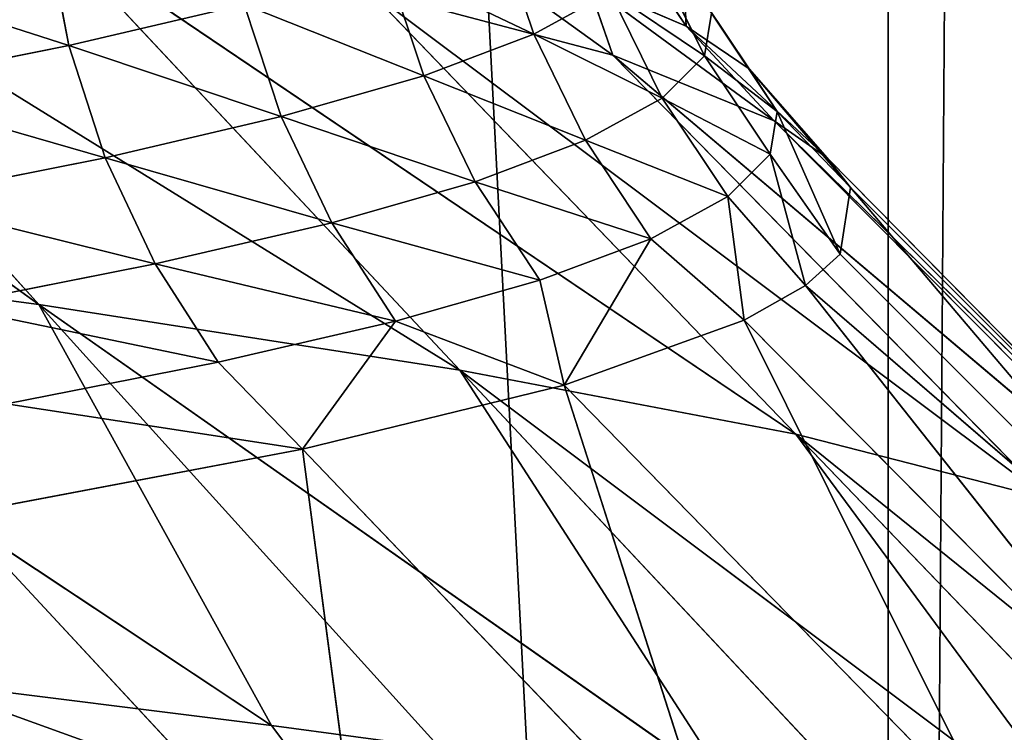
# Model space of a CAD drawing. Extents: x 1 to 183, y 3 to 451.
# Tile 398 of 457: x 115.14 to 117.25, y 347.12 to 348.65. Entities that reach past the tile are written whole.
import ezdxf

# ---------------------------------------------------------------- set-up
doc = ezdxf.new("R2010")
doc.units = 0
doc.header["$LTSCALE"] = 2.54
doc.layers.get('0').update_dxf_attribs({"color": 13, "linetype": 'CONTINUOUS'})

# ---------------------------------------------------------------- blocks, each defined once
blk = doc.blocks.new('DOZOWNIK_DO_MYD_A_FRIEGO_S')
at = {"color": 0}
for p, q in [((117.0008, 332.2193, 122.9736), (114.2278, 385.5593, 125.1272)), ((117.0008, 332.2193, 122.9736), (114.2278, 385.5593, 125.1272)), ((114.2278, 385.5593, 56.2288), (117.0008, 332.2193, 58.3824)), ((114.2278, 385.5593, 56.2288), (117.0008, 332.2193, 58.3824)), ((117.3913, 385.5593, 122.6394), (117.0008, 332.2193, 122.9736)), ((117.3913, 385.5593, 122.6394), (117.0008, 332.2193, 122.9736)), ((117.0008, 385.5593, 122.9736), (117.0008, 332.2193, 122.9736)), ((117.0008, 385.5593, 122.9736), (117.0008, 332.2193, 122.9736)), ((117.0008, 332.2193, 58.3824), (117.3913, 385.5593, 58.7166)), ((117.0008, 385.5593, 58.3824), (117.0008, 332.2193, 58.3824)), ((117.0008, 385.5593, 58.3824), (117.0008, 332.2193, 58.3824)), ((117.0008, 332.2193, 58.3824), (117.3913, 385.5593, 58.7166)), ((115.1837, 348.0392, 78.6421), (113.7571, 349.0688, 77.9132)), ((115.1837, 348.0392, 78.6421), (113.7571, 349.0688, 77.9132)), ((114.3254, 348.9884, 79.0474), (115.1837, 348.0392, 78.6421)), ((114.3254, 348.9884, 79.0474), (115.1837, 348.0392, 78.6421)), ((114.3254, 348.9884, 79.0474), (116.0845, 347.8987, 80.7716)), ((114.3254, 348.9884, 79.0474), (116.0845, 347.8987, 80.7716)), ((116.8028, 347.7614, 82.9508), (115.1958, 348.848, 81.1052)), ((116.0845, 347.8987, 80.7716), (115.1958, 348.848, 81.1052)), ((116.8028, 347.7614, 82.9508), (115.1958, 348.848, 81.1052)), ((116.0845, 347.8987, 80.7716), (115.1958, 348.848, 81.1052)), ((115.2477, 348.593, 98.549), (115.2005, 348.8413, 98.5344)), ((115.2477, 348.593, 98.549), (115.2005, 348.8413, 98.5344)), ((116.2425, 348.6174, 94.4835), (116.162, 348.8572, 94.472)), ((116.2425, 348.6174, 94.4835), (116.162, 348.8572, 94.472)), ((116.5682, 348.6345, 87.4071), (116.4286, 348.8449, 87.4241)), ((116.5682, 348.6345, 87.4071), (116.4286, 348.8449, 87.4241)), ((116.0776, 348.814, 84.6097), (116.4112, 348.5728, 85.3697)), ((116.0776, 348.814, 84.6097), (116.4112, 348.5728, 85.3697)), ((116.6073, 348.5713, 91.6784), (116.4954, 348.7984, 91.6742)), ((116.6073, 348.5713, 91.6784), (116.4954, 348.7984, 91.6742)), ((116.0072, 348.5286, 95.8663), (115.9274, 348.7683, 95.8505)), ((116.0072, 348.5286, 95.8663), (115.9274, 348.7683, 95.8505)), ((116.7032, 348.5434, 88.8277), (116.5629, 348.7539, 88.8374)), ((116.7032, 348.5434, 88.8277), (116.5629, 348.7539, 88.8374)), ((116.5682, 348.6345, 87.4071), (116.3591, 348.7248, 85.9992)), ((116.3591, 348.7248, 85.9992), (116.4112, 348.5728, 85.3697)), ((116.3591, 348.7248, 85.9992), (116.4112, 348.5728, 85.3697)), ((116.3591, 348.7248, 85.9992), (116.7566, 348.4319, 87.5793)), ((116.3591, 348.7248, 85.9992), (116.7566, 348.4319, 87.5793)), ((116.5682, 348.6345, 87.4071), (116.3591, 348.7248, 85.9992)), ((116.8028, 347.7614, 82.9508), (115.89, 348.7107, 83.2111)), ((115.89, 348.7107, 83.2111), (117.3422, 347.6235, 85.1847)), ((116.8028, 347.7614, 82.9508), (115.89, 348.7107, 83.2111)), ((115.89, 348.7107, 83.2111), (117.3422, 347.6235, 85.1847)), ((115.89, 348.7107, 83.2111), (116.4112, 348.5728, 85.3697)), ((115.89, 348.7107, 83.2111), (116.4112, 348.5728, 85.3697)), ((116.2425, 348.6174, 94.4835), (116.4057, 348.7075, 93.0843)), ((116.2425, 348.6174, 94.4835), (116.4057, 348.7075, 93.0843)), ((116.5173, 348.4804, 93.0944), (116.4057, 348.7075, 93.0843)), ((116.5173, 348.4804, 93.0944), (116.4057, 348.7075, 93.0843)), ((115.2477, 348.593, 98.549), (115.623, 348.6809, 97.2074)), ((115.2477, 348.593, 98.549), (115.623, 348.6809, 97.2074)), ((115.7019, 348.4412, 97.2273), (115.623, 348.6809, 97.2074)), ((115.7019, 348.4412, 97.2273), (115.623, 348.6809, 97.2074)), ((116.6073, 348.5713, 91.6784), (116.6226, 348.6626, 90.2574)), ((116.6073, 348.5713, 91.6784), (116.6226, 348.6626, 90.2574)), ((116.7632, 348.4521, 90.2552), (116.6226, 348.6626, 90.2574)), ((116.7632, 348.4521, 90.2552), (116.6226, 348.6626, 90.2574)), ((116.7032, 348.5434, 88.8277), (116.5682, 348.6345, 87.4071)), ((116.5682, 348.6345, 87.4071), (116.7566, 348.4319, 87.5793)), ((116.5682, 348.6345, 87.4071), (116.7566, 348.4319, 87.5793)), ((116.5682, 348.6345, 87.4071), (116.8698, 348.3531, 88.8163)), ((116.5682, 348.6345, 87.4071), (116.8698, 348.3531, 88.8163)), ((116.7032, 348.5434, 88.8277), (116.5682, 348.6345, 87.4071)), ((116.0072, 348.5286, 95.8663), (116.2425, 348.6174, 94.4835)), ((116.0072, 348.5286, 95.8663), (116.2425, 348.6174, 94.4835)), ((116.3534, 348.3904, 94.4994), (116.2425, 348.6174, 94.4835)), ((116.3534, 348.3904, 94.4994), (116.2425, 348.6174, 94.4835)), ((114.8005, 348.5038, 99.876), (115.2477, 348.593, 98.549)), ((114.8005, 348.5038, 99.876), (115.2477, 348.593, 98.549)), ((115.3255, 348.3533, 98.5729), (115.2477, 348.593, 98.549)), ((115.3255, 348.3533, 98.5729), (115.2477, 348.593, 98.549)), ((117.6997, 347.4826, 87.4713), (116.4112, 348.5728, 85.3697)), ((116.4112, 348.5728, 85.3697), (116.7566, 348.4319, 87.5793)), ((117.3422, 347.6235, 85.1847), (116.4112, 348.5728, 85.3697)), ((117.6997, 347.4826, 87.4713), (116.4112, 348.5728, 85.3697)), ((117.3422, 347.6235, 85.1847), (116.4112, 348.5728, 85.3697)), ((116.4112, 348.5728, 85.3697), (116.7566, 348.4319, 87.5793)), ((116.5173, 348.4804, 93.0944), (116.6073, 348.5713, 91.6784)), ((116.5173, 348.4804, 93.0944), (116.6073, 348.5713, 91.6784)), ((116.7479, 348.3608, 91.6836), (116.6073, 348.5713, 91.6784)), ((116.7479, 348.3608, 91.6836), (116.6073, 348.5713, 91.6784)), ((115.7019, 348.4412, 97.2273), (116.0072, 348.5286, 95.8663)), ((115.7019, 348.4412, 97.2273), (116.0072, 348.5286, 95.8663)), ((116.1171, 348.3015, 95.8879), (116.0072, 348.5286, 95.8663)), ((116.1171, 348.3015, 95.8879), (116.0072, 348.5286, 95.8663)), ((116.7632, 348.4521, 90.2552), (116.7032, 348.5434, 88.8277)), ((116.7032, 348.5434, 88.8277), (116.8698, 348.3531, 88.8163)), ((116.7032, 348.5434, 88.8277), (116.8698, 348.3531, 88.8163)), ((116.7032, 348.5434, 88.8277), (116.9199, 348.2894, 89.8182)), ((116.7032, 348.5434, 88.8277), (116.9199, 348.2894, 89.8182)), ((116.7632, 348.4521, 90.2552), (116.7032, 348.5434, 88.8277)), ((116.3534, 348.3904, 94.4994), (116.5173, 348.4804, 93.0944)), ((116.3534, 348.3904, 94.4994), (116.5173, 348.4804, 93.0944)), ((116.6573, 348.2699, 93.107), (116.5173, 348.4804, 93.0944)), ((116.6573, 348.2699, 93.107), (116.5173, 348.4804, 93.0944)), ((115.3255, 348.3533, 98.5729), (115.7019, 348.4412, 97.2273)), ((115.3255, 348.3533, 98.5729), (115.7019, 348.4412, 97.2273)), ((115.8105, 348.2141, 97.2547), (115.7019, 348.4412, 97.2273)), ((115.8105, 348.2141, 97.2547), (115.7019, 348.4412, 97.2273)), ((116.7479, 348.3608, 91.6836), (116.7632, 348.4521, 90.2552)), ((116.7479, 348.3608, 91.6836), (116.7632, 348.4521, 90.2552)), ((116.7632, 348.4521, 90.2552), (116.9199, 348.2894, 89.8182)), ((116.7632, 348.4521, 90.2552), (116.9199, 348.2894, 89.8182)), ((116.7632, 348.4521, 90.2552), (116.8982, 348.1467, 92.0638)), ((116.7632, 348.4521, 90.2552), (116.8982, 348.1467, 92.0638)), ((117.8687, 347.3401, 89.7883), (116.7566, 348.4319, 87.5793)), ((116.7566, 348.4319, 87.5793), (116.8698, 348.3531, 88.8163)), ((117.8687, 347.3401, 89.7883), (116.7566, 348.4319, 87.5793)), ((117.6997, 347.4826, 87.4713), (116.7566, 348.4319, 87.5793)), ((117.6997, 347.4826, 87.4713), (116.7566, 348.4319, 87.5793)), ((116.7566, 348.4319, 87.5793), (116.8698, 348.3531, 88.8163)), ((116.1171, 348.3015, 95.8879), (116.3534, 348.3904, 94.4994)), ((116.1171, 348.3015, 95.8879), (116.3534, 348.3904, 94.4994)), ((116.4926, 348.1799, 94.5194), (116.3534, 348.3904, 94.4994)), ((116.4926, 348.1799, 94.5194), (116.3534, 348.3904, 94.4994)), ((116.6573, 348.2699, 93.107), (116.7479, 348.3608, 91.6836)), ((116.6573, 348.2699, 93.107), (116.7479, 348.3608, 91.6836)), ((116.7479, 348.3608, 91.6836), (116.8982, 348.1467, 92.0638)), ((116.7479, 348.3608, 91.6836), (116.8982, 348.1467, 92.0638)), ((116.7479, 348.3608, 91.6836), (116.8236, 348.0796, 93.122)), ((116.7479, 348.3608, 91.6836), (116.8236, 348.0796, 93.122)), ((115.3255, 348.3533, 98.5729), (114.8769, 348.264, 99.904)), ((115.3255, 348.3533, 98.5729), (114.8769, 348.264, 99.904)), ((115.3255, 348.3533, 98.5729), (115.4325, 348.1262, 98.6059)), ((115.3255, 348.3533, 98.5729), (115.4325, 348.1262, 98.6059)), ((116.8698, 348.3531, 88.8163), (117.8687, 347.3401, 89.7883)), ((116.8698, 348.3531, 88.8163), (117.8687, 347.3401, 89.7883)), ((116.8698, 348.3531, 88.8163), (116.9199, 348.2894, 89.8182)), ((116.8698, 348.3531, 88.8163), (116.9199, 348.2894, 89.8182)), ((115.8105, 348.2141, 97.2547), (116.1171, 348.3015, 95.8879)), ((115.8105, 348.2141, 97.2547), (116.1171, 348.3015, 95.8879)), ((116.2551, 348.091, 95.9152), (116.1171, 348.3015, 95.8879)), ((116.2551, 348.091, 95.9152), (116.1171, 348.3015, 95.8879)), ((116.9199, 348.2894, 89.8182), (116.8982, 348.1467, 92.0638)), ((116.9199, 348.2894, 89.8182), (116.8982, 348.1467, 92.0638)), ((117.8462, 347.1975, 92.1121), (116.9199, 348.2894, 89.8182)), ((117.8687, 347.3401, 89.7883), (116.9199, 348.2894, 89.8182)), ((117.8462, 347.1975, 92.1121), (116.9199, 348.2894, 89.8182)), ((117.8687, 347.3401, 89.7883), (116.9199, 348.2894, 89.8182)), ((116.4926, 348.1799, 94.5194), (116.6573, 348.2699, 93.107)), ((116.4926, 348.1799, 94.5194), (116.6573, 348.2699, 93.107)), ((116.6573, 348.2699, 93.107), (116.8236, 348.0796, 93.122)), ((116.6573, 348.2699, 93.107), (116.8236, 348.0796, 93.122)), ((116.6573, 348.2699, 93.107), (116.6925, 348.0053, 94.2932)), ((116.6573, 348.2699, 93.107), (116.6925, 348.0053, 94.2932)), ((115.8105, 348.2141, 97.2547), (115.4325, 348.1262, 98.6059)), ((115.8105, 348.2141, 97.2547), (115.4325, 348.1262, 98.6059)), ((115.8105, 348.2141, 97.2547), (115.9469, 348.0036, 97.289)), ((115.8105, 348.2141, 97.2547), (115.9469, 348.0036, 97.289)), ((115.6811, 347.1385, 77.4995), (114.1065, 348.1815, 76.5849)), ((114.1065, 348.1815, 76.5849), (115.1837, 348.0392, 78.6421)), ((114.1065, 348.1815, 76.5849), (115.1837, 348.0392, 78.6421)), ((115.6811, 347.1385, 77.4995), (114.1065, 348.1815, 76.5849)), ((116.2551, 348.091, 95.9152), (116.4926, 348.1799, 94.5194)), ((116.2551, 348.091, 95.9152), (116.4926, 348.1799, 94.5194)), ((116.4926, 348.1799, 94.5194), (116.3074, 347.8667, 96.4841)), ((116.4926, 348.1799, 94.5194), (116.3074, 347.8667, 96.4841)), ((116.4926, 348.1799, 94.5194), (116.6925, 348.0053, 94.2932)), ((116.4926, 348.1799, 94.5194), (116.6925, 348.0053, 94.2932)), ((116.8982, 348.1467, 92.0638), (116.8236, 348.0796, 93.122)), ((116.8982, 348.1467, 92.0638), (116.8236, 348.0796, 93.122)), ((116.8982, 348.1467, 92.0638), (117.8462, 347.1975, 92.1121)), ((116.8982, 348.1467, 92.0638), (117.8462, 347.1975, 92.1121)), ((114.9821, 348.037, 99.9426), (115.4325, 348.1262, 98.6059)), ((114.9821, 348.037, 99.9426), (115.4325, 348.1262, 98.6059)), ((115.5669, 347.9157, 98.6473), (115.4325, 348.1262, 98.6059)), ((115.5669, 347.9157, 98.6473), (115.4325, 348.1262, 98.6059)), ((116.2551, 348.091, 95.9152), (115.9469, 348.0036, 97.289)), ((116.2551, 348.091, 95.9152), (115.9469, 348.0036, 97.289)), ((116.2551, 348.091, 95.9152), (116.3074, 347.8667, 96.4841)), ((116.2551, 348.091, 95.9152), (116.3074, 347.8667, 96.4841)), ((116.8236, 348.0796, 93.122), (116.6925, 348.0053, 94.2932)), ((116.8236, 348.0796, 93.122), (116.6925, 348.0053, 94.2932)), ((116.8236, 348.0796, 93.122), (117.8462, 347.1975, 92.1121)), ((116.8236, 348.0796, 93.122), (117.8462, 347.1975, 92.1121)), ((116.8236, 348.0796, 93.122), (117.6333, 347.0561, 94.4192)), ((116.8236, 348.0796, 93.122), (117.6333, 347.0561, 94.4192)), ((116.0845, 347.8987, 80.7716), (115.1837, 348.0392, 78.6421)), ((116.0421, 347.09, 78.2368), (115.1837, 348.0392, 78.6421)), ((115.1837, 348.0392, 78.6421), (116.6652, 346.9989, 79.6525)), ((115.1837, 348.0392, 78.6421), (116.6652, 346.9989, 79.6525)), ((116.0845, 347.8987, 80.7716), (115.1837, 348.0392, 78.6421)), ((115.6811, 347.1385, 77.4995), (115.1837, 348.0392, 78.6421)), ((116.0421, 347.09, 78.2368), (115.1837, 348.0392, 78.6421)), ((115.6811, 347.1385, 77.4995), (115.1837, 348.0392, 78.6421)), ((115.5669, 347.9157, 98.6473), (115.9469, 348.0036, 97.289)), ((115.5669, 347.9157, 98.6473), (115.9469, 348.0036, 97.289)), ((115.9469, 348.0036, 97.289), (115.7477, 347.7299, 98.627)), ((115.9469, 348.0036, 97.289), (115.7477, 347.7299, 98.627)), ((116.3074, 347.8667, 96.4841), (115.9469, 348.0036, 97.289)), ((116.3074, 347.8667, 96.4841), (115.9469, 348.0036, 97.289)), ((116.6925, 348.0053, 94.2932), (116.3074, 347.8667, 96.4841)), ((116.6925, 348.0053, 94.2932), (116.3074, 347.8667, 96.4841)), ((117.2348, 346.9175, 96.6865), (116.6925, 348.0053, 94.2932)), ((117.6333, 347.0561, 94.4192), (116.6925, 348.0053, 94.2932)), ((117.2348, 346.9175, 96.6865), (116.6925, 348.0053, 94.2932)), ((117.6333, 347.0561, 94.4192), (116.6925, 348.0053, 94.2932)), ((115.5669, 347.9157, 98.6473), (115.1141, 347.8264, 99.9909)), ((115.5669, 347.9157, 98.6473), (115.1141, 347.8264, 99.9909)), ((115.5669, 347.9157, 98.6473), (115.7477, 347.7299, 98.627)), ((115.5669, 347.9157, 98.6473), (115.7477, 347.7299, 98.627)), ((117.4667, 346.8619, 81.8638), (116.0845, 347.8987, 80.7716)), ((116.0845, 347.8987, 80.7716), (116.8028, 347.7614, 82.9508)), ((116.0845, 347.8987, 80.7716), (116.8028, 347.7614, 82.9508)), ((116.0845, 347.8987, 80.7716), (116.6652, 346.9989, 79.6525)), ((116.0845, 347.8987, 80.7716), (116.6652, 346.9989, 79.6525)), ((116.0845, 347.8987, 80.7716), (116.9731, 346.9495, 80.4379)), ((116.0845, 347.8987, 80.7716), (116.9731, 346.9495, 80.4379)), ((117.4667, 346.8619, 81.8638), (116.0845, 347.8987, 80.7716)), ((116.3074, 347.8667, 96.4841), (115.7477, 347.7299, 98.627)), ((116.3074, 347.8667, 96.4841), (115.7477, 347.7299, 98.627)), ((117.2348, 346.9175, 96.6865), (116.3074, 347.8667, 96.4841)), ((116.3074, 347.8667, 96.4841), (116.6556, 346.7807, 98.9041)), ((117.2348, 346.9175, 96.6865), (116.3074, 347.8667, 96.4841)), ((116.3074, 347.8667, 96.4841), (116.6556, 346.7807, 98.9041)), ((115.7477, 347.7299, 98.627), (115.1141, 347.8264, 99.9909)), ((115.7477, 347.7299, 98.627), (115.1141, 347.8264, 99.9909)), ((117.3422, 347.6235, 85.1847), (116.8028, 347.7614, 82.9508)), ((117.7157, 346.8122, 82.6906), (116.8028, 347.7614, 82.9508)), ((116.8028, 347.7614, 82.9508), (118.085, 346.7266, 84.1229)), ((116.8028, 347.7614, 82.9508), (118.085, 346.7266, 84.1229)), ((117.3422, 347.6235, 85.1847), (116.8028, 347.7614, 82.9508)), ((117.4667, 346.8619, 81.8638), (116.8028, 347.7614, 82.9508)), ((117.7157, 346.8122, 82.6906), (116.8028, 347.7614, 82.9508)), ((117.4667, 346.8619, 81.8638), (116.8028, 347.7614, 82.9508)), ((115.7477, 347.7299, 98.627), (115.0096, 347.59, 100.7327)), ((115.7477, 347.7299, 98.627), (115.0096, 347.59, 100.7327)), ((115.8918, 346.6407, 101.0831), (115.7477, 347.7299, 98.627)), ((116.6556, 346.7807, 98.9041), (115.7477, 347.7299, 98.627)), ((115.8918, 346.6407, 101.0831), (115.7477, 347.7299, 98.627)), ((116.6556, 346.7807, 98.9041), (115.7477, 347.7299, 98.627)), ((115.8918, 346.6407, 101.0831), (115.0096, 347.59, 100.7327)), ((115.8918, 346.6407, 101.0831), (115.0096, 347.59, 100.7327)), ((114.9285, 347.2323, 76.1103), (115.6811, 347.1385, 77.4995)), ((115.866, 346.8936, 77.4058), (114.9285, 347.2323, 76.1103)), ((115.866, 346.8936, 77.4058), (114.9285, 347.2323, 76.1103)), ((114.9285, 347.2323, 76.1103), (115.6811, 347.1385, 77.4995)), ((115.6811, 347.1385, 77.4995), (115.866, 346.8936, 77.4058)), ((115.6811, 347.1385, 77.4995), (115.866, 346.8936, 77.4058)), ((115.6811, 347.1385, 77.4995), (116.0421, 347.09, 78.2368)), ((115.6811, 347.1385, 77.4995), (116.0421, 347.09, 78.2368))]:
    blk.add_line(p, q, dxfattribs=at)
mesh = blk.add_polyface(dxfattribs=at)
corners = [(117.0008, 332.2193, 122.9736), (114.2278, 385.5593, 125.1272), (112.4526, 332.2193, 126.3248)]
mesh.append_faces([[corners[k] for k in face] for face in [(0, 1, 2)]], dxfattribs={"color": 0})
mesh = blk.add_polyface(dxfattribs=at)
corners = [(117.0008, 332.2193, 58.3824), (112.4526, 332.2193, 55.0312), (114.2278, 385.5593, 56.2288)]
mesh.append_faces([[corners[k] for k in face] for face in [(0, 1, 2)]], dxfattribs={"color": 0})
mesh = blk.add_polyface(dxfattribs=at)
corners = [(117.0008, 385.5593, 122.9736), (114.2278, 385.5593, 125.1272), (117.0008, 332.2193, 122.9736)]
mesh.append_faces([[corners[k] for k in face] for face in [(0, 1, 2)]], dxfattribs={"color": 0})
mesh = blk.add_polyface(dxfattribs=at)
corners = [(117.0008, 332.2193, 58.3824), (114.2278, 385.5593, 56.2288), (117.0008, 385.5593, 58.3824)]
mesh.append_faces([[corners[k] for k in face] for face in [(0, 1, 2)]], dxfattribs={"color": 0})
mesh = blk.add_polyface(dxfattribs=at)
corners = [(121.0618, 332.2193, 119.0462), (117.3913, 385.5593, 122.6394), (117.0008, 332.2193, 122.9736)]
mesh.append_faces([[corners[k] for k in face] for face in [(0, 1, 2)]], dxfattribs={"color": 0})
mesh = blk.add_polyface(dxfattribs=at)
corners = [(117.3913, 385.5593, 122.6394), (117.0008, 385.5593, 122.9736), (117.0008, 332.2193, 122.9736)]
mesh.append_faces([[corners[k] for k in face] for face in [(0, 1, 2)]], dxfattribs={"color": 0})
mesh = blk.add_polyface(dxfattribs=at)
corners = [(121.0618, 332.2193, 62.3098), (117.0008, 332.2193, 58.3824), (120.304, 385.5593, 61.4939)]
mesh.append_faces([[corners[k] for k in face] for face in [(0, 1, 2)]], dxfattribs={"color": 0})
mesh = blk.add_polyface(dxfattribs=at)
corners = [(120.304, 385.5593, 61.4939), (117.0008, 332.2193, 58.3824), (117.3913, 385.5593, 58.7166)]
mesh.append_faces([[corners[k] for k in face] for face in [(0, 1, 2)]], dxfattribs={"color": 0})
mesh = blk.add_polyface(dxfattribs=at)
corners = [(117.3913, 385.5593, 58.7166), (117.0008, 332.2193, 58.3824), (117.0008, 385.5593, 58.3824)]
mesh.append_faces([[corners[k] for k in face] for face in [(0, 1, 2)]], dxfattribs={"color": 0})
mesh = blk.add_polyface(dxfattribs=at)
corners = [(114.3254, 348.9884, 79.0474), (115.1837, 348.0392, 78.6421), (113.7571, 349.0688, 77.9132)]
mesh.append_faces([[corners[k] for k in face] for face in [(0, 1, 2)]], dxfattribs={"color": 0})
mesh = blk.add_polyface(dxfattribs=at)
corners = [(115.1837, 348.0392, 78.6421), (114.1065, 348.1815, 76.5849), (113.7571, 349.0688, 77.9132)]
mesh.append_faces([[corners[k] for k in face] for face in [(0, 1, 2)]], dxfattribs={"color": 0})
mesh = blk.add_polyface(dxfattribs=at)
corners = [(116.0845, 347.8987, 80.7716), (115.1837, 348.0392, 78.6421), (114.3254, 348.9884, 79.0474)]
mesh.append_faces([[corners[k] for k in face] for face in [(0, 1, 2)]], dxfattribs={"color": 0})
mesh = blk.add_polyface(dxfattribs=at)
corners = [(115.1958, 348.848, 81.1052), (116.0845, 347.8987, 80.7716), (114.3254, 348.9884, 79.0474)]
mesh.append_faces([[corners[k] for k in face] for face in [(0, 1, 2)]], dxfattribs={"color": 0})
mesh = blk.add_polyface(dxfattribs=at)
corners = [(116.4057, 348.7075, 93.0843), (116.162, 348.8572, 94.472), (116.2425, 348.6174, 94.4835), (116.3247, 348.9472, 93.077)]
mesh.append_faces([[corners[k] for k in face] for face in [(0, 1, 2), (1, 0, 3)]], dxfattribs={"vtx0": -1, "color": 0})
mesh = blk.add_polyface(dxfattribs=at)
corners = [(115.623, 348.6809, 97.2074), (115.2005, 348.8413, 98.5344), (115.2477, 348.593, 98.549), (115.5751, 348.9292, 97.1954)]
mesh.append_faces([[corners[k] for k in face] for face in [(0, 1, 2), (1, 0, 3)]], dxfattribs={"vtx0": -1, "color": 0})
mesh = blk.add_polyface(dxfattribs=at)
corners = [(116.3591, 348.7248, 85.9992), (116.4286, 348.8449, 87.4241), (116.5682, 348.6345, 87.4071), (116.2206, 348.9353, 86.0235)]
mesh.append_faces([[corners[k] for k in face] for face in [(0, 1, 2), (1, 0, 3)]], dxfattribs={"vtx0": -1, "color": 0})
mesh = blk.add_polyface(dxfattribs=at)
corners = [(116.6226, 348.6626, 90.2574), (116.4954, 348.7984, 91.6742), (116.6073, 348.5713, 91.6784), (116.5106, 348.8897, 90.2592)]
mesh.append_faces([[corners[k] for k in face] for face in [(0, 1, 2), (1, 0, 3)]], dxfattribs={"vtx0": -1, "color": 0})
mesh = blk.add_polyface(dxfattribs=at)
corners = [(115.2477, 348.593, 98.549), (114.7541, 348.752, 99.859), (114.8005, 348.5038, 99.876), (115.2005, 348.8413, 98.5344)]
mesh.append_faces([[corners[k] for k in face] for face in [(0, 1, 2), (1, 0, 3)]], dxfattribs={"vtx0": -1, "color": 0})
mesh = blk.add_polyface(dxfattribs=at)
corners = [(115.89, 348.7107, 83.2111), (116.8028, 347.7614, 82.9508), (115.1958, 348.848, 81.1052)]
mesh.append_faces([[corners[k] for k in face] for face in [(0, 1, 2)]], dxfattribs={"color": 0})
mesh = blk.add_polyface(dxfattribs=at)
corners = [(116.8028, 347.7614, 82.9508), (116.0845, 347.8987, 80.7716), (115.1958, 348.848, 81.1052)]
mesh.append_faces([[corners[k] for k in face] for face in [(0, 1, 2)]], dxfattribs={"color": 0})
mesh = blk.add_polyface(dxfattribs=at)
corners = [(116.2425, 348.6174, 94.4835), (115.9274, 348.7683, 95.8505), (116.0072, 348.5286, 95.8663), (116.162, 348.8572, 94.472)]
mesh.append_faces([[corners[k] for k in face] for face in [(0, 1, 2), (1, 0, 3)]], dxfattribs={"vtx0": -1, "color": 0})
mesh = blk.add_polyface(dxfattribs=at)
corners = [(116.5682, 348.6345, 87.4071), (116.5629, 348.7539, 88.8374), (116.7032, 348.5434, 88.8277), (116.4286, 348.8449, 87.4241)]
mesh.append_faces([[corners[k] for k in face] for face in [(0, 1, 2), (1, 0, 3)]], dxfattribs={"vtx0": -1, "color": 0})
mesh = blk.add_polyface(dxfattribs=at)
corners = [(116.0776, 348.814, 84.6097), (116.4112, 348.5728, 85.3697), (115.89, 348.7107, 83.2111)]
mesh.append_faces([[corners[k] for k in face] for face in [(0, 1, 2)]], dxfattribs={"color": 0})
mesh = blk.add_polyface(dxfattribs=at)
corners = [(116.0776, 348.814, 84.6097), (116.3591, 348.7248, 85.9992), (116.4112, 348.5728, 85.3697)]
mesh.append_faces([[corners[k] for k in face] for face in [(0, 1, 2)]], dxfattribs={"color": 0})
mesh = blk.add_polyface(dxfattribs=at)
corners = [(116.6073, 348.5713, 91.6784), (116.4057, 348.7075, 93.0843), (116.5173, 348.4804, 93.0944), (116.4954, 348.7984, 91.6742)]
mesh.append_faces([[corners[k] for k in face] for face in [(0, 1, 2), (1, 0, 3)]], dxfattribs={"vtx0": -1, "color": 0})
mesh = blk.add_polyface(dxfattribs=at)
corners = [(116.0072, 348.5286, 95.8663), (115.623, 348.6809, 97.2074), (115.7019, 348.4412, 97.2273), (115.9274, 348.7683, 95.8505)]
mesh.append_faces([[corners[k] for k in face] for face in [(0, 1, 2), (1, 0, 3)]], dxfattribs={"vtx0": -1, "color": 0})
mesh = blk.add_polyface(dxfattribs=at)
corners = [(116.7032, 348.5434, 88.8277), (116.6226, 348.6626, 90.2574), (116.7632, 348.4521, 90.2552), (116.5629, 348.7539, 88.8374)]
mesh.append_faces([[corners[k] for k in face] for face in [(0, 1, 2), (1, 0, 3)]], dxfattribs={"vtx0": -1, "color": 0})
mesh = blk.add_polyface(dxfattribs=at)
corners = [(116.3591, 348.7248, 85.9992), (116.7566, 348.4319, 87.5793), (116.4112, 348.5728, 85.3697)]
mesh.append_faces([[corners[k] for k in face] for face in [(0, 1, 2)]], dxfattribs={"color": 0})
mesh = blk.add_polyface(dxfattribs=at)
corners = [(116.3591, 348.7248, 85.9992), (116.5682, 348.6345, 87.4071), (116.7566, 348.4319, 87.5793)]
mesh.append_faces([[corners[k] for k in face] for face in [(0, 1, 2)]], dxfattribs={"color": 0})
mesh = blk.add_polyface(dxfattribs=at)
corners = [(117.3422, 347.6235, 85.1847), (116.8028, 347.7614, 82.9508), (115.89, 348.7107, 83.2111)]
mesh.append_faces([[corners[k] for k in face] for face in [(0, 1, 2)]], dxfattribs={"color": 0})
mesh = blk.add_polyface(dxfattribs=at)
corners = [(116.4112, 348.5728, 85.3697), (117.3422, 347.6235, 85.1847), (115.89, 348.7107, 83.2111)]
mesh.append_faces([[corners[k] for k in face] for face in [(0, 1, 2)]], dxfattribs={"color": 0})
mesh = blk.add_polyface(dxfattribs=at)
corners = [(116.5173, 348.4804, 93.0944), (116.2425, 348.6174, 94.4835), (116.3534, 348.3904, 94.4994), (116.4057, 348.7075, 93.0843)]
mesh.append_faces([[corners[k] for k in face] for face in [(0, 1, 2), (1, 0, 3)]], dxfattribs={"vtx0": -1, "color": 0})
mesh = blk.add_polyface(dxfattribs=at)
corners = [(115.7019, 348.4412, 97.2273), (115.2477, 348.593, 98.549), (115.3255, 348.3533, 98.5729), (115.623, 348.6809, 97.2074)]
mesh.append_faces([[corners[k] for k in face] for face in [(0, 1, 2), (1, 0, 3)]], dxfattribs={"vtx0": -1, "color": 0})
mesh = blk.add_polyface(dxfattribs=at)
corners = [(116.7632, 348.4521, 90.2552), (116.6073, 348.5713, 91.6784), (116.7479, 348.3608, 91.6836), (116.6226, 348.6626, 90.2574)]
mesh.append_faces([[corners[k] for k in face] for face in [(0, 1, 2), (1, 0, 3)]], dxfattribs={"vtx0": -1, "color": 0})
mesh = blk.add_polyface(dxfattribs=at)
corners = [(116.5682, 348.6345, 87.4071), (116.8698, 348.3531, 88.8163), (116.7566, 348.4319, 87.5793)]
mesh.append_faces([[corners[k] for k in face] for face in [(0, 1, 2)]], dxfattribs={"color": 0})
mesh = blk.add_polyface(dxfattribs=at)
corners = [(116.5682, 348.6345, 87.4071), (116.7032, 348.5434, 88.8277), (116.8698, 348.3531, 88.8163)]
mesh.append_faces([[corners[k] for k in face] for face in [(0, 1, 2)]], dxfattribs={"color": 0})
mesh = blk.add_polyface(dxfattribs=at)
corners = [(116.3534, 348.3904, 94.4994), (116.0072, 348.5286, 95.8663), (116.1171, 348.3015, 95.8879), (116.2425, 348.6174, 94.4835)]
mesh.append_faces([[corners[k] for k in face] for face in [(0, 1, 2), (1, 0, 3)]], dxfattribs={"vtx0": -1, "color": 0})
mesh = blk.add_polyface(dxfattribs=at)
corners = [(115.3255, 348.3533, 98.5729), (114.8005, 348.5038, 99.876), (114.8769, 348.264, 99.904), (115.2477, 348.593, 98.549)]
mesh.append_faces([[corners[k] for k in face] for face in [(0, 1, 2), (1, 0, 3)]], dxfattribs={"vtx0": -1, "color": 0})
mesh = blk.add_polyface(dxfattribs=at)
corners = [(116.7566, 348.4319, 87.5793), (117.6997, 347.4826, 87.4713), (116.4112, 348.5728, 85.3697)]
mesh.append_faces([[corners[k] for k in face] for face in [(0, 1, 2)]], dxfattribs={"color": 0})
mesh = blk.add_polyface(dxfattribs=at)
corners = [(116.4112, 348.5728, 85.3697), (117.6997, 347.4826, 87.4713), (117.3422, 347.6235, 85.1847)]
mesh.append_faces([[corners[k] for k in face] for face in [(0, 1, 2)]], dxfattribs={"color": 0})
mesh = blk.add_polyface(dxfattribs=at)
corners = [(116.7479, 348.3608, 91.6836), (116.5173, 348.4804, 93.0944), (116.6573, 348.2699, 93.107), (116.6073, 348.5713, 91.6784)]
mesh.append_faces([[corners[k] for k in face] for face in [(0, 1, 2), (1, 0, 3)]], dxfattribs={"vtx0": -1, "color": 0})
mesh = blk.add_polyface(dxfattribs=at)
corners = [(116.1171, 348.3015, 95.8879), (115.7019, 348.4412, 97.2273), (115.8105, 348.2141, 97.2547), (116.0072, 348.5286, 95.8663)]
mesh.append_faces([[corners[k] for k in face] for face in [(0, 1, 2), (1, 0, 3)]], dxfattribs={"vtx0": -1, "color": 0})
mesh = blk.add_polyface(dxfattribs=at)
corners = [(116.7032, 348.5434, 88.8277), (116.9199, 348.2894, 89.8182), (116.8698, 348.3531, 88.8163)]
mesh.append_faces([[corners[k] for k in face] for face in [(0, 1, 2)]], dxfattribs={"color": 0})
mesh = blk.add_polyface(dxfattribs=at)
corners = [(116.7032, 348.5434, 88.8277), (116.7632, 348.4521, 90.2552), (116.9199, 348.2894, 89.8182)]
mesh.append_faces([[corners[k] for k in face] for face in [(0, 1, 2)]], dxfattribs={"color": 0})
mesh = blk.add_polyface(dxfattribs=at)
corners = [(116.6573, 348.2699, 93.107), (116.3534, 348.3904, 94.4994), (116.4926, 348.1799, 94.5194), (116.5173, 348.4804, 93.0944)]
mesh.append_faces([[corners[k] for k in face] for face in [(0, 1, 2), (1, 0, 3)]], dxfattribs={"vtx0": -1, "color": 0})
mesh = blk.add_polyface(dxfattribs=at)
corners = [(115.8105, 348.2141, 97.2547), (115.3255, 348.3533, 98.5729), (115.4325, 348.1262, 98.6059), (115.7019, 348.4412, 97.2273)]
mesh.append_faces([[corners[k] for k in face] for face in [(0, 1, 2), (1, 0, 3)]], dxfattribs={"vtx0": -1, "color": 0})
mesh = blk.add_polyface(dxfattribs=at)
corners = [(116.7632, 348.4521, 90.2552), (116.7479, 348.3608, 91.6836), (116.8982, 348.1467, 92.0638)]
mesh.append_faces([[corners[k] for k in face] for face in [(0, 1, 2)]], dxfattribs={"color": 0})
mesh = blk.add_polyface(dxfattribs=at)
corners = [(116.7632, 348.4521, 90.2552), (116.8982, 348.1467, 92.0638), (116.9199, 348.2894, 89.8182)]
mesh.append_faces([[corners[k] for k in face] for face in [(0, 1, 2)]], dxfattribs={"color": 0})
mesh = blk.add_polyface(dxfattribs=at)
corners = [(116.7566, 348.4319, 87.5793), (116.8698, 348.3531, 88.8163), (117.8687, 347.3401, 89.7883)]
mesh.append_faces([[corners[k] for k in face] for face in [(0, 1, 2)]], dxfattribs={"color": 0})
mesh = blk.add_polyface(dxfattribs=at)
corners = [(116.7566, 348.4319, 87.5793), (117.8687, 347.3401, 89.7883), (117.6997, 347.4826, 87.4713)]
mesh.append_faces([[corners[k] for k in face] for face in [(0, 1, 2)]], dxfattribs={"color": 0})
mesh = blk.add_polyface(dxfattribs=at)
corners = [(116.4926, 348.1799, 94.5194), (116.1171, 348.3015, 95.8879), (116.2551, 348.091, 95.9152), (116.3534, 348.3904, 94.4994)]
mesh.append_faces([[corners[k] for k in face] for face in [(0, 1, 2), (1, 0, 3)]], dxfattribs={"vtx0": -1, "color": 0})
mesh = blk.add_polyface(dxfattribs=at)
corners = [(116.7479, 348.3608, 91.6836), (116.6573, 348.2699, 93.107), (116.8236, 348.0796, 93.122)]
mesh.append_faces([[corners[k] for k in face] for face in [(0, 1, 2)]], dxfattribs={"color": 0})
mesh = blk.add_polyface(dxfattribs=at)
corners = [(116.7479, 348.3608, 91.6836), (116.8236, 348.0796, 93.122), (116.8982, 348.1467, 92.0638)]
mesh.append_faces([[corners[k] for k in face] for face in [(0, 1, 2)]], dxfattribs={"color": 0})
mesh = blk.add_polyface(dxfattribs=at)
corners = [(115.4325, 348.1262, 98.6059), (114.8769, 348.264, 99.904), (114.9821, 348.037, 99.9426), (115.3255, 348.3533, 98.5729)]
mesh.append_faces([[corners[k] for k in face] for face in [(0, 1, 2), (1, 0, 3)]], dxfattribs={"vtx0": -1, "color": 0})
mesh = blk.add_polyface(dxfattribs=at)
corners = [(116.8698, 348.3531, 88.8163), (116.9199, 348.2894, 89.8182), (117.8687, 347.3401, 89.7883)]
mesh.append_faces([[corners[k] for k in face] for face in [(0, 1, 2)]], dxfattribs={"color": 0})
mesh = blk.add_polyface(dxfattribs=at)
corners = [(116.2551, 348.091, 95.9152), (115.8105, 348.2141, 97.2547), (115.9469, 348.0036, 97.289), (116.1171, 348.3015, 95.8879)]
mesh.append_faces([[corners[k] for k in face] for face in [(0, 1, 2), (1, 0, 3)]], dxfattribs={"vtx0": -1, "color": 0})
mesh = blk.add_polyface(dxfattribs=at)
corners = [(117.8462, 347.1975, 92.1121), (116.9199, 348.2894, 89.8182), (116.8982, 348.1467, 92.0638)]
mesh.append_faces([[corners[k] for k in face] for face in [(0, 1, 2)]], dxfattribs={"color": 0})
mesh = blk.add_polyface(dxfattribs=at)
corners = [(116.9199, 348.2894, 89.8182), (117.8462, 347.1975, 92.1121), (117.8687, 347.3401, 89.7883)]
mesh.append_faces([[corners[k] for k in face] for face in [(0, 1, 2)]], dxfattribs={"color": 0})
mesh = blk.add_polyface(dxfattribs=at)
corners = [(116.6573, 348.2699, 93.107), (116.4926, 348.1799, 94.5194), (116.6925, 348.0053, 94.2932)]
mesh.append_faces([[corners[k] for k in face] for face in [(0, 1, 2)]], dxfattribs={"color": 0})
mesh = blk.add_polyface(dxfattribs=at)
corners = [(116.6573, 348.2699, 93.107), (116.6925, 348.0053, 94.2932), (116.8236, 348.0796, 93.122)]
mesh.append_faces([[corners[k] for k in face] for face in [(0, 1, 2)]], dxfattribs={"color": 0})
mesh = blk.add_polyface(dxfattribs=at)
corners = [(115.9469, 348.0036, 97.289), (115.4325, 348.1262, 98.6059), (115.5669, 347.9157, 98.6473), (115.8105, 348.2141, 97.2547)]
mesh.append_faces([[corners[k] for k in face] for face in [(0, 1, 2), (1, 0, 3)]], dxfattribs={"vtx0": -1, "color": 0})
mesh = blk.add_polyface(dxfattribs=at)
corners = [(115.1837, 348.0392, 78.6421), (115.6811, 347.1385, 77.4995), (114.1065, 348.1815, 76.5849)]
mesh.append_faces([[corners[k] for k in face] for face in [(0, 1, 2)]], dxfattribs={"color": 0})
mesh = blk.add_polyface(dxfattribs=at)
corners = [(115.6811, 347.1385, 77.4995), (114.9285, 347.2323, 76.1103), (114.1065, 348.1815, 76.5849)]
mesh.append_faces([[corners[k] for k in face] for face in [(0, 1, 2)]], dxfattribs={"color": 0})
mesh = blk.add_polyface(dxfattribs=at)
corners = [(116.4926, 348.1799, 94.5194), (116.2551, 348.091, 95.9152), (116.3074, 347.8667, 96.4841)]
mesh.append_faces([[corners[k] for k in face] for face in [(0, 1, 2)]], dxfattribs={"color": 0})
mesh = blk.add_polyface(dxfattribs=at)
corners = [(116.4926, 348.1799, 94.5194), (116.3074, 347.8667, 96.4841), (116.6925, 348.0053, 94.2932)]
mesh.append_faces([[corners[k] for k in face] for face in [(0, 1, 2)]], dxfattribs={"color": 0})
mesh = blk.add_polyface(dxfattribs=at)
corners = [(116.8236, 348.0796, 93.122), (117.8462, 347.1975, 92.1121), (116.8982, 348.1467, 92.0638)]
mesh.append_faces([[corners[k] for k in face] for face in [(0, 1, 2)]], dxfattribs={"color": 0})
mesh = blk.add_polyface(dxfattribs=at)
corners = [(115.5669, 347.9157, 98.6473), (114.9821, 348.037, 99.9426), (115.1141, 347.8264, 99.9909), (115.4325, 348.1262, 98.6059)]
mesh.append_faces([[corners[k] for k in face] for face in [(0, 1, 2), (1, 0, 3)]], dxfattribs={"vtx0": -1, "color": 0})
mesh = blk.add_polyface(dxfattribs=at)
corners = [(116.2551, 348.091, 95.9152), (115.9469, 348.0036, 97.289), (116.3074, 347.8667, 96.4841)]
mesh.append_faces([[corners[k] for k in face] for face in [(0, 1, 2)]], dxfattribs={"color": 0})
mesh = blk.add_polyface(dxfattribs=at)
corners = [(117.6333, 347.0561, 94.4192), (116.8236, 348.0796, 93.122), (116.6925, 348.0053, 94.2932)]
mesh.append_faces([[corners[k] for k in face] for face in [(0, 1, 2)]], dxfattribs={"color": 0})
mesh = blk.add_polyface(dxfattribs=at)
corners = [(116.8236, 348.0796, 93.122), (117.6333, 347.0561, 94.4192), (117.8462, 347.1975, 92.1121)]
mesh.append_faces([[corners[k] for k in face] for face in [(0, 1, 2)]], dxfattribs={"color": 0})
mesh = blk.add_polyface(dxfattribs=at)
corners = [(116.6652, 346.9989, 79.6525), (116.0421, 347.09, 78.2368), (115.1837, 348.0392, 78.6421)]
mesh.append_faces([[corners[k] for k in face] for face in [(0, 1, 2)]], dxfattribs={"color": 0})
mesh = blk.add_polyface(dxfattribs=at)
corners = [(116.0845, 347.8987, 80.7716), (116.6652, 346.9989, 79.6525), (115.1837, 348.0392, 78.6421)]
mesh.append_faces([[corners[k] for k in face] for face in [(0, 1, 2)]], dxfattribs={"color": 0})
mesh = blk.add_polyface(dxfattribs=at)
corners = [(115.1837, 348.0392, 78.6421), (116.0421, 347.09, 78.2368), (115.6811, 347.1385, 77.4995)]
mesh.append_faces([[corners[k] for k in face] for face in [(0, 1, 2)]], dxfattribs={"color": 0})
mesh = blk.add_polyface(dxfattribs=at)
corners = [(115.9469, 348.0036, 97.289), (115.5669, 347.9157, 98.6473), (115.7477, 347.7299, 98.627)]
mesh.append_faces([[corners[k] for k in face] for face in [(0, 1, 2)]], dxfattribs={"color": 0})
mesh = blk.add_polyface(dxfattribs=at)
corners = [(115.9469, 348.0036, 97.289), (115.7477, 347.7299, 98.627), (116.3074, 347.8667, 96.4841)]
mesh.append_faces([[corners[k] for k in face] for face in [(0, 1, 2)]], dxfattribs={"color": 0})
mesh = blk.add_polyface(dxfattribs=at)
corners = [(117.2348, 346.9175, 96.6865), (116.6925, 348.0053, 94.2932), (116.3074, 347.8667, 96.4841)]
mesh.append_faces([[corners[k] for k in face] for face in [(0, 1, 2)]], dxfattribs={"color": 0})
mesh = blk.add_polyface(dxfattribs=at)
corners = [(117.2348, 346.9175, 96.6865), (117.6333, 347.0561, 94.4192), (116.6925, 348.0053, 94.2932)]
mesh.append_faces([[corners[k] for k in face] for face in [(0, 1, 2)]], dxfattribs={"color": 0})
mesh = blk.add_polyface(dxfattribs=at)
corners = [(115.5669, 347.9157, 98.6473), (115.1141, 347.8264, 99.9909), (115.7477, 347.7299, 98.627)]
mesh.append_faces([[corners[k] for k in face] for face in [(0, 1, 2)]], dxfattribs={"color": 0})
mesh = blk.add_polyface(dxfattribs=at)
corners = [(116.8028, 347.7614, 82.9508), (117.4667, 346.8619, 81.8638), (116.0845, 347.8987, 80.7716)]
mesh.append_faces([[corners[k] for k in face] for face in [(0, 1, 2)]], dxfattribs={"color": 0})
mesh = blk.add_polyface(dxfattribs=at)
corners = [(116.0845, 347.8987, 80.7716), (116.9731, 346.9495, 80.4379), (116.6652, 346.9989, 79.6525)]
mesh.append_faces([[corners[k] for k in face] for face in [(0, 1, 2)]], dxfattribs={"color": 0})
mesh = blk.add_polyface(dxfattribs=at)
corners = [(117.4667, 346.8619, 81.8638), (116.9731, 346.9495, 80.4379), (116.0845, 347.8987, 80.7716)]
mesh.append_faces([[corners[k] for k in face] for face in [(0, 1, 2)]], dxfattribs={"color": 0})
mesh = blk.add_polyface(dxfattribs=at)
corners = [(116.6556, 346.7807, 98.9041), (116.3074, 347.8667, 96.4841), (115.7477, 347.7299, 98.627)]
mesh.append_faces([[corners[k] for k in face] for face in [(0, 1, 2)]], dxfattribs={"color": 0})
mesh = blk.add_polyface(dxfattribs=at)
corners = [(116.6556, 346.7807, 98.9041), (117.2348, 346.9175, 96.6865), (116.3074, 347.8667, 96.4841)]
mesh.append_faces([[corners[k] for k in face] for face in [(0, 1, 2)]], dxfattribs={"color": 0})
mesh = blk.add_polyface(dxfattribs=at)
corners = [(115.1141, 347.8264, 99.9909), (115.0096, 347.59, 100.7327), (115.7477, 347.7299, 98.627)]
mesh.append_faces([[corners[k] for k in face] for face in [(0, 1, 2)]], dxfattribs={"color": 0})
mesh = blk.add_polyface(dxfattribs=at)
corners = [(118.085, 346.7266, 84.1229), (117.7157, 346.8122, 82.6906), (116.8028, 347.7614, 82.9508)]
mesh.append_faces([[corners[k] for k in face] for face in [(0, 1, 2)]], dxfattribs={"color": 0})
mesh = blk.add_polyface(dxfattribs=at)
corners = [(117.3422, 347.6235, 85.1847), (118.085, 346.7266, 84.1229), (116.8028, 347.7614, 82.9508)]
mesh.append_faces([[corners[k] for k in face] for face in [(0, 1, 2)]], dxfattribs={"color": 0})
mesh = blk.add_polyface(dxfattribs=at)
corners = [(116.8028, 347.7614, 82.9508), (117.7157, 346.8122, 82.6906), (117.4667, 346.8619, 81.8638)]
mesh.append_faces([[corners[k] for k in face] for face in [(0, 1, 2)]], dxfattribs={"color": 0})
mesh = blk.add_polyface(dxfattribs=at)
corners = [(115.8918, 346.6407, 101.0831), (115.7477, 347.7299, 98.627), (115.0096, 347.59, 100.7327)]
mesh.append_faces([[corners[k] for k in face] for face in [(0, 1, 2)]], dxfattribs={"color": 0})
mesh = blk.add_polyface(dxfattribs=at)
corners = [(115.8918, 346.6407, 101.0831), (116.6556, 346.7807, 98.9041), (115.7477, 347.7299, 98.627)]
mesh.append_faces([[corners[k] for k in face] for face in [(0, 1, 2)]], dxfattribs={"color": 0})
mesh = blk.add_polyface(dxfattribs=at)
corners = [(114.9471, 346.4987, 103.2028), (115.8918, 346.6407, 101.0831), (115.0096, 347.59, 100.7327)]
mesh.append_faces([[corners[k] for k in face] for face in [(0, 1, 2)]], dxfattribs={"color": 0})
mesh = blk.add_polyface(dxfattribs=at)
corners = [(114.9285, 347.2323, 76.1103), (115.866, 346.8936, 77.4058), (114.6983, 347.0346, 75.3187)]
mesh.append_faces([[corners[k] for k in face] for face in [(0, 1, 2)]], dxfattribs={"color": 0})
mesh = blk.add_polyface(dxfattribs=at)
corners = [(114.9285, 347.2323, 76.1103), (115.6811, 347.1385, 77.4995), (115.866, 346.8936, 77.4058)]
mesh.append_faces([[corners[k] for k in face] for face in [(0, 1, 2)]], dxfattribs={"color": 0})
mesh = blk.add_polyface(dxfattribs=at)
corners = [(115.6811, 347.1385, 77.4995), (116.0421, 347.09, 78.2368), (115.866, 346.8936, 77.4058)]
mesh.append_faces([[corners[k] for k in face] for face in [(0, 1, 2)]], dxfattribs={"color": 0})

msp = doc.modelspace()

# ---------------------------------------------------------------- block references
at = {"color": 0}
msp.add_blockref('DOZOWNIK_DO_MYD_A_FRIEGO_S', (0, 0), dxfattribs=at)

doc.saveas('drawing.dxf')
